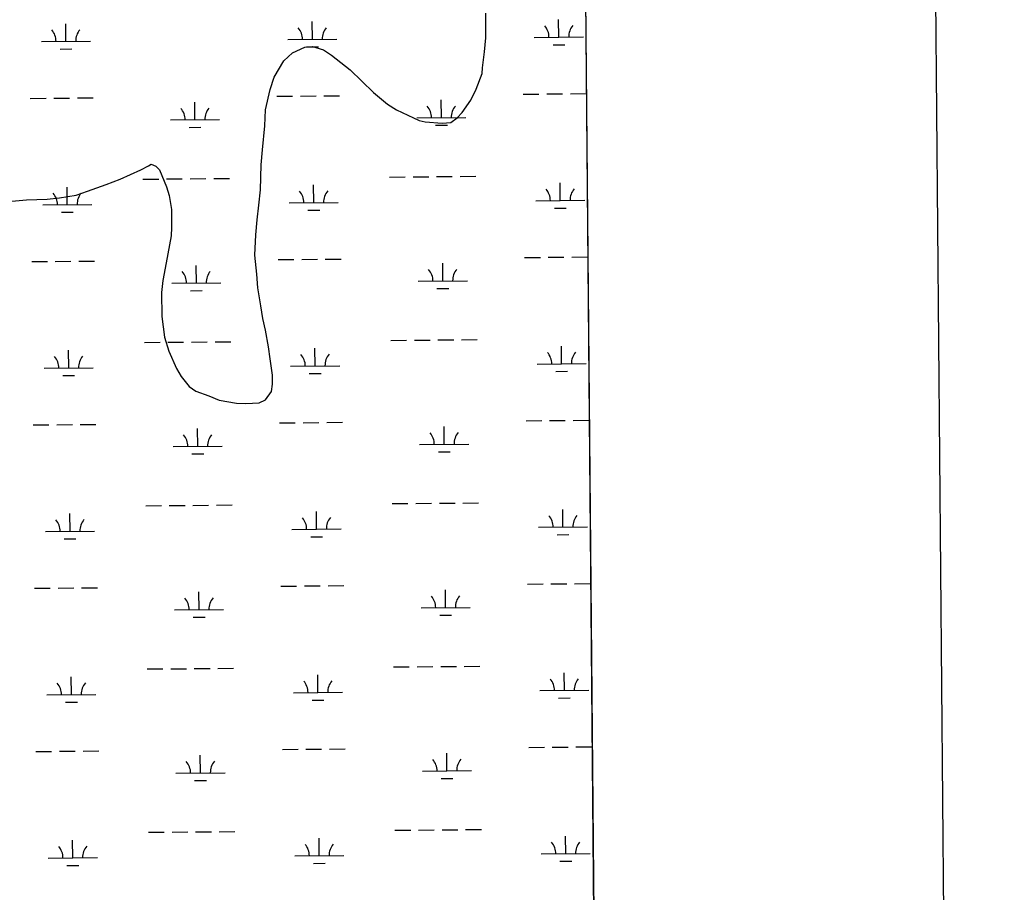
# Model space of a CAD drawing. Extents: x 3568792 to 3606828, y 529143 to 554785.
# Drawn here: x 3601511 to 3603489, y 541991 to 543770 of the extents above; entities that cross this region are included whole.
import ezdxf

# ---------------------------------------------------------------- set-up
doc = ezdxf.new("R2010")
doc.units = 0
for name, color, linetype in [('V-ANNO-SYMB', 7, 'Continuous'), ('V-GRID-FRAM', 7, 'Continuous'), ('V-SITE-VEGE', 7, 'Continuous'), ('V-WETL-SWMP', 7, 'Continuous')]:
    doc.layers.add(name, color=color, linetype=linetype)

msp = doc.modelspace()

# ---------------------------------------------------------------- linework, layer by layer
at = {"layer": 'V-ANNO-SYMB'}
msp.add_lwpolyline([(3570406.9, 530358.8), (3603488.9, 530637.9), (3603295.6, 553553.7), (3570213.6, 553274.6), (3570406.9, 530358.8)], dxfattribs=at)
at = {"layer": 'V-GRID-FRAM'}
msp.add_lwpolyline([(3570936, 552713.8), (3602582.8, 552980.8), (3602744.1, 534798.4), (3571081.5, 534531.3), (3570936, 552713.8)], dxfattribs=at)
at = {"layer": 'V-SITE-VEGE'}
for p, q in [((3602661.2, 544141.9), (3602706.5, 539036.5)), ((3602460.9, 543733), (3602461.4, 543782.6)), ((3602458.1, 543704.4), (3602460.9, 543733)), ((3602067.2, 543701.8), (3602092.4, 543713.8)), ((3602092.4, 543713.8), (3602108.3, 543715)), ((3602108.3, 543715), (3602130.5, 543707.9)), ((3602049.5, 543685.8), (3602067.2, 543701.8)), ((3602130.5, 543707.9), (3602146.5, 543697.5)), ((3602146.5, 543697.5), (3602184.9, 543667.3)), ((3602454.3, 543671.6), (3602458.1, 543704.4)), ((3602029.8, 543652.8), (3602049.5, 543685.8)), ((3602453.4, 543660), (3602454.3, 543671.6)), ((3602021.6, 543627.3), (3602029.8, 543652.8)), ((3602184.9, 543667.3), (3602232, 543621.4)), ((3602441.1, 543628.1), (3602453.4, 543660)), ((3602012.6, 543586), (3602021.6, 543627.3)), ((3602232, 543621.4), (3602260.8, 543597.4)), ((3602430.8, 543605.8), (3602441.1, 543628.1)), ((3602260.8, 543597.4), (3602278.9, 543586)), ((3602413.1, 543580.3), (3602430.8, 543605.8)), ((3602010.9, 543553.2), (3602012.6, 543586)), ((3602278.9, 543586), (3602325.6, 543564.4)), ((3602402.7, 543569.6), (3602413.1, 543580.3)), ((3602006.2, 543504.6), (3602010.9, 543553.2)), ((3602325.6, 543564.4), (3602337.3, 543561.4)), ((3602337.3, 543561.4), (3602372.2, 543558.6)), ((3602372.2, 543558.6), (3602390.1, 543559.9)), ((3602390.1, 543559.9), (3602402.7, 543569.6)), ((3602003.4, 543473.9), (3602006.2, 543504.6)), ((3601758.4, 543463.6), (3601774.2, 543472.2)), ((3601774.2, 543472.2), (3601779.4, 543475.5)), ((3601779.4, 543475.5), (3601789, 543471.3)), ((3602001.9, 543423.2), (3602003.4, 543473.9)), ((3601716.4, 543445.1), (3601758.4, 543463.6)), ((3601789, 543471.3), (3601796.5, 543464)), ((3601796.5, 543464), (3601810.6, 543429.3)), ((3601650.1, 543420), (3601688, 543434.2)), ((3601688, 543434.2), (3601716.4, 543445.1)), ((3601627, 543412.3), (3601650.1, 543420)), ((3601810.6, 543429.3), (3601816.1, 543411.4)), ((3601999.1, 543391.5), (3602001.9, 543423.2)), ((3601496.1, 543400.2), (3601525.7, 543402.7)), ((3601525.7, 543402.7), (3601567.9, 543404.2)), ((3601567.9, 543404.2), (3601593.2, 543406.7)), ((3601593.2, 543406.7), (3601627, 543412.3)), ((3601816.1, 543411.4), (3601820.7, 543383)), ((3601820.7, 543383), (3601821.1, 543346)), ((3601995.3, 543361.8), (3601999.1, 543391.5)), ((3601992.5, 543331.2), (3601995.3, 543361.8)), ((3601821.1, 543346), (3601820.3, 543329.1)), ((3601820.3, 543329.1), (3601810.4, 543274)), ((3601990.8, 543289.9), (3601992.5, 543331.2)), ((3601810.4, 543274), (3601803.4, 543238)), ((3601994.5, 543250.9), (3601990.8, 543289.9)), ((3601803.4, 543238), (3601800.5, 543213.7)), ((3601996.9, 543223.5), (3601994.5, 543250.9)), ((3602002.6, 543186.5), (3601996.9, 543223.5)), ((3601800.5, 543213.7), (3601801.1, 543165.1)), ((3602007.2, 543161.2), (3602002.6, 543186.5)), ((3601801.1, 543165.1), (3601806.9, 543122.9)), ((3602012.7, 543137), (3602007.2, 543161.2)), ((3602018.4, 543103.3), (3602012.7, 543137)), ((3601806.9, 543122.9), (3601815.7, 543094.5)), ((3602021.9, 543079), (3602018.4, 543103.3)), ((3601815.7, 543094.5), (3601830.9, 543058.8)), ((3602026.5, 543045.3), (3602021.9, 543079)), ((3601830.9, 543058.8), (3601840.6, 543043)), ((3601840.6, 543043), (3601856.7, 543022.1)), ((3602026.7, 543027.3), (3602026.5, 543045.3)), ((3601856.7, 543022.1), (3601870.6, 543012.8)), ((3602024.8, 543012.5), (3602026.7, 543027.3)), ((3601870.6, 543012.8), (3601897.1, 543003.6)), ((3601897.1, 543003.6), (3601918.3, 542994.3)), ((3602012.3, 542995.4), (3602024.8, 543012.5)), ((3601918.3, 542994.3), (3601953.3, 542988.4)), ((3601953.3, 542988.4), (3601972.3, 542987.6)), ((3601972.3, 542987.6), (3601999.7, 542988.9)), ((3601999.7, 542988.9), (3602012.3, 542995.4))]:
    msp.add_line(p, q, dxfattribs=at)
at = {"layer": 'V-WETL-SWMP'}
for p, q in [((3602623.9, 548341.6), (3602712.2, 538388)), ((3602609.8, 543733.9), (3602609.4, 543769.9)), ((3601606, 543725.5), (3601605.7, 543761.5)), ((3602107.9, 543729.7), (3602107.6, 543765.7)), ((3602057.9, 543729.3), (3602157.9, 543730.1)), ((3602559.8, 543733.5), (3602659.7, 543734.4)), ((3601556, 543725.1), (3601656, 543725.9)), ((3601594.1, 543709.9), (3601618.1, 543710.1)), ((3602096, 543714.2), (3602120, 543714.4)), ((3602597.9, 543718.4), (3602621.9, 543718.6)), ((3601629.5, 543610.2), (3601661.5, 543610.5)), ((3602035.4, 543613.7), (3602067.4, 543613.9)), ((3602083.4, 543614.1), (3602115.4, 543614.3)), ((3602131.4, 543614.5), (3602163.4, 543614.7)), ((3602537.3, 543617.9), (3602569.3, 543618.2)), ((3602585.3, 543618.3), (3602617.3, 543618.6)), ((3602633.3, 543618.7), (3602665.3, 543619)), ((3601533.5, 543609.4), (3601565.5, 543609.7)), ((3601581.5, 543609.8), (3601613.5, 543610.1)), ((3601868.8, 543565.8), (3601868.5, 543601.8)), ((3602370.7, 543570.1), (3602370.3, 543606.1)), ((3601818.8, 543565.4), (3601918.8, 543566.2)), ((3602320.7, 543569.6), (3602420.7, 543570.5)), ((3602358.8, 543554.5), (3602382.8, 543554.7)), ((3601856.9, 543550.3), (3601880.9, 543550.5)), ((3601762.9, 543444.9), (3601794.9, 543445.1)), ((3601810.9, 543445.3), (3601842.9, 543445.5)), ((3601858.9, 543445.7), (3601890.9, 543445.9)), ((3601906.9, 543446.1), (3601938.9, 543446.3)), ((3602110.7, 543397), (3602110.4, 543433)), ((3602264.8, 543449.1), (3602296.8, 543449.4)), ((3602312.8, 543449.5), (3602344.8, 543449.8)), ((3602360.8, 543449.9), (3602392.8, 543450.2)), ((3602408.8, 543450.3), (3602440.8, 543450.6)), ((3602612.6, 543401.3), (3602612.3, 543437.3)), ((3601608.8, 543392.8), (3601608.5, 543428.8)), ((3601558.8, 543392.4), (3601658.8, 543393.2)), ((3602060.7, 543396.6), (3602160.7, 543397.5)), ((3602562.6, 543400.9), (3602662.6, 543401.7)), ((3601596.9, 543377.3), (3601620.9, 543377.5)), ((3602098.8, 543381.5), (3602122.8, 543381.7)), ((3602600.7, 543385.7), (3602624.7, 543385.9)), ((3601536.3, 543276.8), (3601568.3, 543277)), ((3601584.3, 543277.2), (3601616.3, 543277.4)), ((3601632.3, 543277.6), (3601664.3, 543277.8)), ((3602038.2, 543281), (3602070.2, 543281.3)), ((3602086.2, 543281.4), (3602118.2, 543281.7)), ((3602134.2, 543281.8), (3602166.2, 543282.1)), ((3602540.1, 543285.2), (3602572.1, 543285.5)), ((3602588.1, 543285.6), (3602620.1, 543285.9)), ((3602636.1, 543286), (3602668.1, 543286.3)), ((3601871.6, 543233.2), (3601871.3, 543269.2)), ((3602373.5, 543237.4), (3602373.2, 543273.4)), ((3602323.5, 543237), (3602423.5, 543237.8)), ((3601821.6, 543232.7), (3601921.6, 543233.6)), ((3601859.7, 543217.6), (3601883.7, 543217.8)), ((3602361.6, 543221.9), (3602385.6, 543222.1)), ((3602267.6, 543116.4), (3602299.6, 543116.7)), ((3602315.6, 543116.8), (3602347.6, 543117.1)), ((3602363.6, 543117.2), (3602395.6, 543117.5)), ((3602411.6, 543117.6), (3602443.6, 543117.9)), ((3601611.6, 543060.1), (3601611.3, 543096.1)), ((3601765.7, 543112.2), (3601797.7, 543112.5)), ((3601813.7, 543112.6), (3601845.7, 543112.9)), ((3601861.7, 543113), (3601893.7, 543113.3)), ((3601909.7, 543113.4), (3601941.7, 543113.7)), ((3602113.5, 543064.4), (3602113.2, 543100.4)), ((3602615.4, 543068.6), (3602615.1, 543104.6)), ((3601561.6, 543059.7), (3601661.6, 543060.6)), ((3602063.5, 543064), (3602163.5, 543064.8)), ((3602565.4, 543068.2), (3602665.4, 543069)), ((3601599.7, 543044.6), (3601623.7, 543044.8)), ((3602101.6, 543048.8), (3602125.6, 543049.1)), ((3602603.5, 543053.1), (3602627.5, 543053.3)), ((3601539.2, 542944.1), (3601571.2, 542944.4)), ((3601587.2, 542944.5), (3601619.1, 542944.8)), ((3601635.1, 542944.9), (3601667.1, 542945.2)), ((3602041, 542948.3), (3602073, 542948.6)), ((3602089, 542948.7), (3602121, 542949)), ((3602137, 542949.1), (3602169, 542949.4)), ((3602376.3, 542904.7), (3602376, 542940.7)), ((3602542.9, 542952.6), (3602574.9, 542952.8)), ((3602590.9, 542953), (3602622.9, 542953.2)), ((3602638.9, 542953.4), (3602670.9, 542953.6)), ((3601874.4, 542900.5), (3601874.1, 542936.5)), ((3601824.4, 542900.1), (3601924.4, 542900.9)), ((3602326.3, 542904.3), (3602426.3, 542905.2)), ((3601862.5, 542885), (3601886.5, 542885.2)), ((3602364.4, 542889.2), (3602388.4, 542889.4)), ((3601768.5, 542779.5), (3601800.5, 542779.8)), ((3601816.5, 542779.9), (3601848.5, 542780.2)), ((3601864.5, 542780.3), (3601896.5, 542780.6)), ((3601912.5, 542780.7), (3601944.5, 542781)), ((3602270.4, 542783.8), (3602302.4, 542784)), ((3602318.4, 542784.2), (3602350.4, 542784.4)), ((3602366.4, 542784.6), (3602398.4, 542784.8)), ((3602414.4, 542785), (3602446.4, 542785.2)), ((3601614.4, 542727.5), (3601614.1, 542763.5)), ((3602116.3, 542731.7), (3602116, 542767.7)), ((3602618.2, 542736), (3602617.9, 542772)), ((3601564.4, 542727.1), (3601664.4, 542727.9)), ((3602066.3, 542731.3), (3602166.3, 542732.1)), ((3602568.2, 542735.5), (3602668.2, 542736.4)), ((3602606.3, 542720.4), (3602630.3, 542720.6)), ((3601602.5, 542712), (3601626.5, 542712.2)), ((3602104.4, 542716.2), (3602128.4, 542716.4)), ((3601542, 542611.4), (3601574, 542611.7)), ((3601590, 542611.8), (3601622, 542612.1)), ((3601638, 542612.2), (3601670, 542612.5)), ((3601877.2, 542567.8), (3601876.9, 542603.8)), ((3602043.8, 542615.7), (3602075.8, 542615.9)), ((3602091.8, 542616.1), (3602123.8, 542616.3)), ((3602139.8, 542616.5), (3602171.8, 542616.8)), ((3602379.1, 542572.1), (3602378.8, 542608.1)), ((3602545.7, 542619.9), (3602577.7, 542620.2)), ((3602593.7, 542620.3), (3602625.7, 542620.6)), ((3602641.7, 542620.7), (3602673.7, 542621)), ((3601827.2, 542567.4), (3601927.2, 542568.3)), ((3602329.1, 542571.6), (3602429.1, 542572.5)), ((3601865.3, 542552.3), (3601889.3, 542552.5)), ((3602367.2, 542556.5), (3602391.2, 542556.7)), ((3601771.4, 542446.9), (3601803.4, 542447.1)), ((3601819.4, 542447.3), (3601851.4, 542447.5)), ((3601867.4, 542447.7), (3601899.4, 542447.9)), ((3601915.3, 542448.1), (3601947.3, 542448.3)), ((3602273.2, 542451.1), (3602305.2, 542451.4)), ((3602321.2, 542451.5), (3602353.2, 542451.8)), ((3602369.2, 542451.9), (3602401.2, 542452.2)), ((3602417.2, 542452.3), (3602449.2, 542452.6)), ((3601617.2, 542394.8), (3601616.9, 542430.8)), ((3602119.1, 542399.1), (3602118.8, 542435.1)), ((3602621, 542403.3), (3602620.7, 542439.3)), ((3601567.2, 542394.4), (3601667.2, 542395.2)), ((3602069.1, 542398.6), (3602169.1, 542399.5)), ((3602571, 542402.9), (3602671, 542403.7)), ((3602609.1, 542387.8), (3602633.1, 542388)), ((3601605.3, 542379.3), (3601629.3, 542379.5)), ((3602107.2, 542383.5), (3602131.2, 542383.7)), ((3602548.5, 542287.2), (3602580.5, 542287.5)), ((3602596.5, 542287.6), (3602628.5, 542287.9)), ((3602644.5, 542288.1), (3602676.5, 542288.3)), ((3601544.8, 542278.8), (3601576.8, 542279)), ((3601592.8, 542279.2), (3601624.8, 542279.4)), ((3601640.8, 542279.6), (3601672.8, 542279.9)), ((3601880, 542235.2), (3601879.7, 542271.2)), ((3602046.7, 542283), (3602078.7, 542283.3)), ((3602094.7, 542283.4), (3602126.7, 542283.7)), ((3602142.7, 542283.8), (3602174.7, 542284.1)), ((3602381.9, 542239.4), (3602381.6, 542275.4)), ((3601830, 542234.7), (3601930, 542235.6)), ((3602331.9, 542239), (3602431.9, 542239.8)), ((3601868.1, 542219.6), (3601892.1, 542219.8)), ((3602370, 542223.9), (3602394, 542224.1)), ((3601774.2, 542114.2), (3601806.2, 542114.5)), ((3601822.2, 542114.6), (3601854.2, 542114.9)), ((3601870.2, 542115), (3601902.2, 542115.3)), ((3601918.2, 542115.4), (3601950.2, 542115.7)), ((3602276.1, 542118.4), (3602308.1, 542118.7)), ((3602324, 542118.8), (3602356, 542119.1)), ((3602372, 542119.2), (3602404, 542119.5)), ((3602420, 542119.7), (3602452, 542119.9)), ((3601620, 542062.2), (3601619.7, 542098.2)), ((3602121.9, 542066.4), (3602121.6, 542102.4)), ((3602623.8, 542070.6), (3602623.5, 542106.6)), ((3602573.8, 542070.2), (3602673.8, 542071)), ((3601570, 542061.7), (3601670, 542062.6)), ((3602071.9, 542066), (3602171.9, 542066.8)), ((3602110, 542050.9), (3602134, 542051.1)), ((3602611.9, 542055.1), (3602635.9, 542055.3)), ((3601608.1, 542046.6), (3601632.1, 542046.8))]:
    msp.add_line(p, q, dxfattribs=at)
for centre, start, end in [((3601550.7, 543725.5), 359.7115, 41.2552), ((3601661.2, 543726.4), 139.7115, 181.2552), ((3602052.6, 543729.7), 359.7115, 41.2552), ((3602163.1, 543730.6), 139.7115, 181.2552), ((3602554.5, 543734), 359.7115, 41.2552), ((3602665, 543734.9), 139.7115, 181.2552), ((3602315.4, 543570.1), 359.7115, 41.2552), ((3602425.9, 543571), 139.7115, 181.2552), ((3601813.5, 543565.8), 359.7115, 41.2552), ((3601924, 543566.8), 139.7115, 181.2552), ((3601553.5, 543392.8), 359.7115, 41.2552), ((3601664, 543393.8), 139.7115, 181.2552), ((3602055.4, 543397.1), 359.7115, 41.2552), ((3602165.9, 543398), 139.7115, 181.2552), ((3602557.3, 543401.3), 359.7115, 41.2552), ((3602667.8, 543402.2), 139.7115, 181.2552), ((3601816.3, 543233.2), 359.7115, 41.2552), ((3601926.8, 543234.1), 139.7115, 181.2552), ((3602318.2, 543237.4), 359.7115, 41.2552), ((3602428.7, 543238.3), 139.7115, 181.2552), ((3601556.3, 543060.2), 359.7115, 41.2552), ((3601666.8, 543061.1), 139.7115, 181.2552), ((3602058.2, 543064.4), 359.7115, 41.2552), ((3602168.7, 543065.3), 139.7115, 181.2552), ((3602560.1, 543068.6), 359.7115, 41.2552), ((3602670.6, 543069.6), 139.7115, 181.2552), ((3601819.1, 542900.5), 359.7115, 41.2552), ((3601929.6, 542901.4), 139.7115, 181.2552), ((3602321, 542904.7), 359.7115, 41.2552), ((3602431.5, 542905.7), 139.7115, 181.2552), ((3601559.1, 542727.5), 359.7115, 41.2552), ((3601669.6, 542728.4), 139.7115, 181.2552), ((3602061, 542731.7), 359.7115, 41.2552), ((3602171.5, 542732.7), 139.7115, 181.2552), ((3602562.9, 542736), 359.7115, 41.2552), ((3602673.4, 542736.9), 139.7115, 181.2552), ((3601821.9, 542567.8), 359.7115, 41.2552), ((3601932.4, 542568.8), 139.7115, 181.2552), ((3602323.8, 542572.1), 359.7115, 41.2552), ((3602434.3, 542573), 139.7115, 181.2552), ((3602565.7, 542403.3), 359.7115, 41.2552), ((3602676.2, 542404.2), 139.7115, 181.2552), ((3601562, 542394.8), 359.7115, 41.2552), ((3601672.4, 542395.8), 139.7115, 181.2552), ((3602063.8, 542399.1), 359.7115, 41.2552), ((3602174.3, 542400), 139.7115, 181.2552), ((3601824.7, 542235.2), 359.7115, 41.2552), ((3601935.2, 542236.1), 139.7115, 181.2552), ((3602326.6, 542239.4), 359.7115, 41.2552), ((3602437.1, 542240.3), 139.7115, 181.2552), ((3602066.6, 542066.4), 359.7115, 41.2552), ((3602177.1, 542067.3), 139.7115, 181.2552), ((3602568.5, 542070.6), 359.7115, 41.2552), ((3602679, 542071.6), 139.7115, 181.2552), ((3601564.8, 542062.2), 359.7115, 41.2552), ((3601675.2, 542063.1), 139.7115, 181.2552)]:
    msp.add_arc(centre, 35.2, start, end, dxfattribs=at)

doc.saveas('drawing.dxf')
